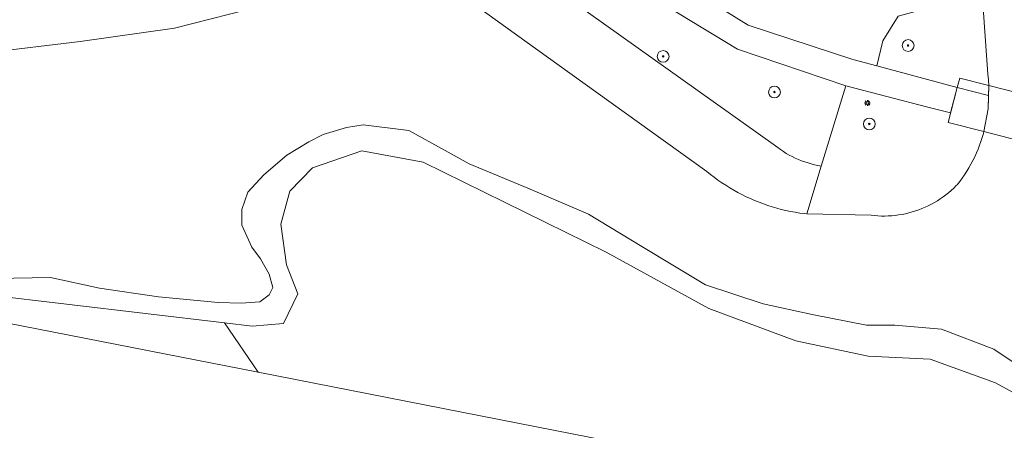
# Model space of a CAD drawing. Header units: metres. Extents: x 152610 to 160096, y 456114 to 462495.
# Tile 526 of 938: x 158632 to 158699, y 459694 to 459722. Entities that reach past the tile are written whole.
import ezdxf

# ---------------------------------------------------------------- set-up
doc = ezdxf.new("R2010")
doc.units = ezdxf.units.M
doc.header["$LTSCALE"] = 0.5
doc.layers.get('0').update_dxf_attribs({"linetype": 'CONTINUOUS'})
for name, color, linetype, lineweight in [('B-PV-GK-BESCHOEIING-G', 251, 'GK-BESCHOEIING-SO', 18), ('B-PV-GR-BEPLANTING_CULTUUR_BOSPLANTSOEN-GV', 251, 'CONTINUOUS', 18), ('B-PV-GR-BOOM-S', 251, 'CONTINUOUS', 25), ('B-PV-GR-GRAS-GV', 251, 'CONTINUOUS', 13), ('B-PV-GR-HOUTWAL-GV', 251, 'CONTINUOUS', 13), ('B-PV-GW-TALUD_KRUIN-G', 251, 'CONTINUOUS', 18), ('B-PV-IE-MEUBILAIR-S', 251, 'CONTINUOUS', 25), ('B-PV-KW-KUNSTWERK_DEK-GV', 251, 'CONTINUOUS', 18), ('B-PV-OG-TERREIN_BEGROEID-GV', 251, 'CONTINUOUS', 18), ('B-PV-OG-TERREIN_OEVER-GV', 251, 'CONTINUOUS', 18), ('B-PV-OG-WATER_SLOOT-GV', 251, 'CONTINUOUS', 18), ('B-PV-VH-GESLOTENVERHARDING_ASFALT-GV', 251, 'CONTINUOUS', 18)]:
    doc.layers.add(name, color=color, linetype=linetype, lineweight=lineweight)
doc.styles.add('NLCS-ISO', font='NLCS-ISO.ttf')
doc.linetypes.add('GK-BESCHOEIING-SO', pattern='A,18,-3,[1,NLCS.SHX,S=0.6,R=0,X=0,Y=0],-3', length=24)

# ---------------------------------------------------------------- blocks, each defined once
blk = doc.blocks.new('SIE-MEUBILAIR_PAAL_LICHTMAST-SO')
for points in [[(-0.62, 0), (-1, 0)], [(-0.71, 0.71), (-0.44, 0.44)], [(0, 1), (0, 0.62)], [(0.44, 0.44), (0.71, 0.71)], [(1, 0), (0.62, 0)], [(-0.71, -0.71), (-0.44, -0.44)], [(0, -0.62), (0, -1)], [(0.44, -0.44), (0.71, -0.71)]]:
    blk.add_lwpolyline(points)
blk.add_circle((0, 0), 0.5)
blk = doc.blocks.new('SGR-BOOM_GBKN-SO')
at = {"linetype": 'ByBlock', "lineweight": 18}
h = blk.add_hatch(color=0, dxfattribs=at)
h.dxf.hatch_style = 1
edge = h.paths.add_edge_path()
edge.add_arc((0, 0), 0.25, 0, 360)
at = {"color": 0, "linetype": 'ByBlock', "lineweight": 18}
for radius in [2, 0.25]:
    blk.add_circle((0, 0), radius, dxfattribs=at)
at = {"color": 0, "linetype": 'ByBlock', "lineweight": 18, "style": 'NLCS-ISO'}
blk.add_attdef('SOORT', (2.5, 0), '', height=1.5, dxfattribs=at)

msp = doc.modelspace()

# ---------------------------------------------------------------- linework, layer by layer
at = {"layer": 'B-PV-GK-BESCHOEIING-G', "flags": 128}
msp.add_lwpolyline([(158111.976, 459807.457), (158112.681, 459809.328), (158114.707, 459809.829), (158133.175, 459806.413), (158168.926, 459799.346), (158203.533, 459792.593), (158227.122, 459788.063), (158248.059, 459784.067), (158250.251, 459784.033), (158255.499, 459784.701), (158258.191, 459785.264), (158259.787, 459785.683), (158260.876, 459786.831), (158261.284, 459787.303), (158261.68, 459787.786), (158262.063, 459788.279), (158262.434, 459788.781), (158262.791, 459789.293), (158263.135, 459789.814), (158263.466, 459790.343), (158263.783, 459790.881), (158264.086, 459791.426), (158264.375, 459791.979), (158264.65, 459792.54), (158264.681, 459792.606), (158264.77, 459792.869), (158264.843, 459793.138), (158264.901, 459793.41), (158264.944, 459793.685), (158264.97, 459793.962), (158264.98, 459794.241), (158264.975, 459794.519), (158264.953, 459794.796), (158264.915, 459795.072), (158264.862, 459795.346), (158264.793, 459795.615), (158264.781, 459795.656), (158264.221, 459797.937), (158253.553, 459819.708), (158251.981, 459823.398), (158251.807, 459823.957), (158251.648, 459824.52), (158251.505, 459825.087), (158251.377, 459825.658), (158251.266, 459826.232), (158251.169, 459826.809), (158251.089, 459827.389), (158251.025, 459827.97), (158250.976, 459828.553), (158250.943, 459829.137), (158250.927, 459829.722), (158250.926, 459830.307), (158250.942, 459830.892), (158250.973, 459831.476), (158251.02, 459832.059), (158251.084, 459832.641), (158251.163, 459833.221), (158251.258, 459833.798), (158251.368, 459834.372), (158251.495, 459834.944), (158251.637, 459835.511), (158251.794, 459836.075), (158251.967, 459836.634), (158252.155, 459837.188), (158252.358, 459837.736), (158252.359, 459837.74), (158258.494, 459851.702), (158258.742, 459852.453), (158258.974, 459853.209), (158259.191, 459853.97), (158259.392, 459854.735), (158259.578, 459855.504), (158259.748, 459856.277), (158259.903, 459857.052), (158260.042, 459857.831), (158260.165, 459858.613), (158260.272, 459859.396), (158260.364, 459860.182), (158260.44, 459860.97), (158260.499, 459861.759), (158260.543, 459862.548), (158260.57, 459863.339), (158260.582, 459864.13), (158260.578, 459864.921), (158260.557, 459865.712), (158260.521, 459866.502), (158260.469, 459867.292), (158260.401, 459868.08), (158260.316, 459868.866), (158260.216, 459869.651), (158260.129, 459870.251), (158259.701, 459871.683), (158258.779, 459873.987), (158258.655, 459874.346), (158258.546, 459874.709), (158258.452, 459875.077), (158258.374, 459875.448), (158258.311, 459875.822), (158258.264, 459876.199), (158258.234, 459876.577), (158258.219, 459876.956), (158258.22, 459877.336), (158258.237, 459877.715), (158258.271, 459878.093), (158258.32, 459878.469), (158258.385, 459878.843), (158258.465, 459879.213), (158258.561, 459879.58), (158258.673, 459879.943), (158258.8, 459880.301), (158258.941, 459880.653), (158259.098, 459880.998), (158259.269, 459881.337), (158259.454, 459881.669), (158259.507, 459881.757), (158262.62, 459886.798), (158262.832, 459887.112), (158263.057, 459887.416), (158263.294, 459887.711), (158263.544, 459887.995), (158263.806, 459888.268), (158264.079, 459888.53), (158264.363, 459888.781), (158264.657, 459889.019), (158264.961, 459889.244), (158265.274, 459889.457), (158265.596, 459889.656), (158265.926, 459889.841), (158266.263, 459890.012), (158266.608, 459890.169), (158266.959, 459890.311), (158267.315, 459890.438), (158267.677, 459890.55), (158268.043, 459890.646), (158268.412, 459890.727), (158268.785, 459890.793), (158269.16, 459890.842), (158269.315, 459890.858), (158269.593, 459890.845), (158269.87, 459890.816), (158270.144, 459890.771), (158270.416, 459890.711), (158270.684, 459890.635), (158270.947, 459890.544), (158271.205, 459890.437), (158271.455, 459890.317), (158271.699, 459890.182), (158271.934, 459890.033), (158272.161, 459889.871), (158272.378, 459889.696), (158272.47, 459889.615), (158274.019, 459887.84), (158275.464, 459885.748), (158278.471, 459879.748), (158279.038, 459878.316), (158279.115, 459877.776), (158279.176, 459877.233), (158279.22, 459876.689), (158279.249, 459876.144), (158279.262, 459875.598), (158279.259, 459875.052), (158279.24, 459874.506), (158279.205, 459873.961), (158279.154, 459873.417), (158279.087, 459872.875), (158279.005, 459872.335), (158278.906, 459871.798), (158278.792, 459871.264), (158278.662, 459870.734), (158278.517, 459870.207), (158278.38, 459869.759), (158277.422, 459866.693), (158275.106, 459861.538), (158272.473, 459856.836), (158270.666, 459854.587), (158266.561, 459850.367), (158263.917, 459847.659), (158262.528, 459845.727), (158261.42, 459843.692), (158260.523, 459841.273), (158260.11, 459840.047), (158259.925, 459837.005), (158260.078, 459834.627), (158265.974, 459818.391), (158273.951, 459798.879), (158275.581, 459795.04), (158277.135, 459792.284), (158277.504, 459791.814), (158277.885, 459791.353), (158278.278, 459790.903), (158278.683, 459790.464), (158279.1, 459790.035), (158279.528, 459789.618), (158279.967, 459789.212), (158280.417, 459788.819), (158280.877, 459788.437), (158281.347, 459788.068), (158281.827, 459787.712), (158282.316, 459787.368), (158282.814, 459787.038), (158283.321, 459786.721), (158283.837, 459786.418), (158284.36, 459786.129), (158284.89, 459785.854), (158285.428, 459785.593), (158285.973, 459785.347), (158286.524, 459785.116), (158287.081, 459784.899), (158287.644, 459784.697), (158288.211, 459784.511), (158288.784, 459784.339), (158288.793, 459784.337), (158294.949, 459782.898), (158295.693, 459782.788), (158296.44, 459782.693), (158297.188, 459782.615), (158297.937, 459782.552), (158298.688, 459782.505), (158299.439, 459782.474), (158300.191, 459782.46), (158300.943, 459782.461), (158301.695, 459782.478), (158302.447, 459782.511), (158303.197, 459782.56), (158303.947, 459782.625), (158304.694, 459782.706), (158305.27, 459782.78), (158308.834, 459783.534), (158312.538, 459784.393), (158312.979, 459784.496), (158313.423, 459784.582), (158313.87, 459784.653), (158314.319, 459784.708), (158314.77, 459784.747), (158315.222, 459784.77), (158315.674, 459784.777), (158316.126, 459784.768), (158316.578, 459784.743), (158317.029, 459784.703), (158317.478, 459784.646), (158317.924, 459784.573), (158318.368, 459784.485), (158318.809, 459784.381), (158319.245, 459784.262), (158319.677, 459784.127), (158320.104, 459783.977), (158320.525, 459783.812), (158320.94, 459783.632), (158321.349, 459783.438), (158321.64, 459783.288), (158327.249, 459780.975), (158333.177, 459778.139), (158338.016, 459776.031), (158348.81, 459772.521), (158360.443, 459769.226), (158369.06, 459767.034), (158375.154, 459765.878), (158380.65, 459765.173), (158385.026, 459764.637), (158399.549, 459763.562), (158408.888, 459763.612), (158420.149, 459764.268), (158426.691, 459764.66), (158427.011, 459764.618), (158427.327, 459764.559), (158427.641, 459764.485), (158427.95, 459764.396), (158428.255, 459764.291), (158428.554, 459764.171), (158428.847, 459764.037), (158429.133, 459763.888), (158429.411, 459763.725), (158429.68, 459763.549), (158429.941, 459763.359), (158430.192, 459763.157), (158430.432, 459762.943), (158430.662, 459762.717), (158430.88, 459762.479), (158431.086, 459762.232), (158431.28, 459761.974), (158431.461, 459761.708), (158431.628, 459761.432), (158431.781, 459761.149), (158431.92, 459760.858), (158432.045, 459760.561), (158432.155, 459760.258), (158432.249, 459759.951), (158432.328, 459759.638), (158432.33, 459759.628), (158433.091, 459757.529), (158433.182, 459757.319), (158433.287, 459757.117), (158433.406, 459756.922), (158433.539, 459756.736), (158433.684, 459756.56), (158433.841, 459756.395), (158434.009, 459756.241), (158434.188, 459756.099), (158434.376, 459755.97), (158434.572, 459755.854), (158434.777, 459755.753), (158434.988, 459755.666), (158435.204, 459755.594), (158435.425, 459755.537), (158435.613, 459755.502), (158441.142, 459754.563), (158454.547, 459751.989), (158464.731, 459749.621), (158476.035, 459747.674), (158478.835, 459747.572), (158479.281, 459747.718), (158479.723, 459747.88), (158480.158, 459748.056), (158480.588, 459748.247), (158481.01, 459748.453), (158481.425, 459748.673), (158481.833, 459748.907), (158482.232, 459749.154), (158482.623, 459749.415), (158482.891, 459749.606), (158483.286, 459749.89), (158483.672, 459750.187), (158484.047, 459750.496), (158484.412, 459750.818), (158484.766, 459751.152), (158485.109, 459751.496), (158485.44, 459751.852), (158485.76, 459752.219), (158486.067, 459752.596), (158486.362, 459752.983), (158486.644, 459753.379), (158486.912, 459753.785), (158487.168, 459754.199), (158487.409, 459754.621), (158487.574, 459754.93), (158487.667, 459755.222), (158487.744, 459755.519), (158487.806, 459755.82), (158487.852, 459756.123), (158487.882, 459756.428), (158487.896, 459756.735), (158487.894, 459757.041), (158487.877, 459757.348), (158487.843, 459757.652), (158487.793, 459757.955), (158487.728, 459758.255), (158487.71, 459758.324), (158485.844, 459768.994), (158485.841, 459769.237), (158485.854, 459769.48), (158485.883, 459769.722), (158485.928, 459769.961), (158485.989, 459770.196), (158486.065, 459770.428), (158486.156, 459770.653), (158486.261, 459770.872), (158486.381, 459771.084), (158486.514, 459771.288), (158486.66, 459771.482), (158486.819, 459771.666), (158486.99, 459771.84), (158487.172, 459772.001), (158487.364, 459772.151), (158487.565, 459772.287), (158487.775, 459772.41), (158487.87, 459772.46), (158488.101, 459772.562), (158488.338, 459772.648), (158488.58, 459772.72), (158488.827, 459772.776), (158489.076, 459772.816), (158489.327, 459772.84), (158489.58, 459772.849), (158489.832, 459772.841), (158490.083, 459772.817), (158490.333, 459772.778), (158490.579, 459772.723), (158490.822, 459772.652), (158491.059, 459772.566), (158491.291, 459772.466), (158491.515, 459772.35), (158491.732, 459772.221), (158491.941, 459772.078), (158492.139, 459771.923), (158492.328, 459771.755), (158492.506, 459771.576), (158492.672, 459771.385), (158492.825, 459771.185), (158492.966, 459770.975), (158493.093, 459770.757), (158493.206, 459770.531), (158493.304, 459770.298), (158493.331, 459770.227), (158497.295, 459760.609), (158499.119, 459757.147), (158500, 459755.86), (158503.73, 459751.19), (158504.242, 459750.589), (158504.766, 459750), (158505.147, 459749.584), (158505.534, 459749.173), (158505.927, 459748.768), (158506.326, 459748.369), (158506.73, 459747.975), (158507.139, 459747.587), (158507.554, 459747.205), (158507.975, 459746.829), (158508.401, 459746.458), (158508.832, 459746.094), (158509.268, 459745.736), (158509.709, 459745.385), (158510.155, 459745.039), (158510.606, 459744.7), (158511.062, 459744.367), (158511.522, 459744.041), (158511.987, 459743.721), (158512.457, 459743.408), (158512.931, 459743.102), (158513.409, 459742.802), (158513.891, 459742.51), (158514.377, 459742.224), (158514.868, 459741.945), (158515.22, 459741.75), (158517.678, 459740.491), (158520.219, 459739.409), (158521.882, 459738.813), (158523.57, 459738.29), (158523.808, 459738.258), (158524.047, 459738.234), (158524.287, 459738.218), (158524.527, 459738.21), (158524.767, 459738.21), (158525.007, 459738.218), (158525.247, 459738.234), (158525.486, 459738.258), (158525.724, 459738.29), (158525.961, 459738.33), (158526.196, 459738.378), (158526.43, 459738.433), (158526.662, 459738.497), (158526.891, 459738.567), (158527.118, 459738.646), (158527.343, 459738.732), (158527.564, 459738.826), (158527.782, 459738.926), (158527.997, 459739.034), (158528.208, 459739.149), (158528.414, 459739.272), (158528.617, 459739.4), (158528.816, 459739.536), (158529.009, 459739.678), (158529.198, 459739.826), (158529.382, 459739.981), (158529.561, 459740.142), (158529.734, 459740.308), (158529.901, 459740.481), (158530.02, 459740.61), (158532.81, 459743.57), (158532.855, 459743.613), (158533.023, 459743.767), (158533.197, 459743.915), (158533.376, 459744.057), (158533.56, 459744.192), (158533.748, 459744.322), (158533.941, 459744.444), (158534.138, 459744.559), (158534.339, 459744.668), (158534.543, 459744.77), (158534.752, 459744.864), (158534.963, 459744.951), (158535.177, 459745.03), (158535.394, 459745.102), (158535.613, 459745.166), (158535.834, 459745.223), (158535.873, 459745.232), (158536.097, 459745.28), (158536.322, 459745.32), (158536.549, 459745.352), (158536.777, 459745.376), (158537.005, 459745.392), (158537.234, 459745.4), (158537.463, 459745.4), (158537.691, 459745.392), (158537.92, 459745.376), (158538.147, 459745.352), (158538.374, 459745.321), (158538.599, 459745.281), (158538.823, 459745.233), (158539.045, 459745.178), (158539.265, 459745.115), (158539.483, 459745.044), (158539.698, 459744.966), (158539.91, 459744.88), (158540.796, 459744.357), (158541.686, 459743.842), (158542.58, 459743.333), (158543.478, 459742.832), (158544.38, 459742.337), (158545.286, 459741.849), (158546.195, 459741.369), (158547.109, 459740.895), (158548.025, 459740.429), (158548.946, 459739.969), (158549.87, 459739.517), (158550.797, 459739.072), (158551.728, 459738.635), (158552.662, 459738.204), (158553.6, 459737.781), (158554.541, 459737.365), (158555.485, 459736.957), (158556.432, 459736.556), (158557.382, 459736.162), (158558.336, 459735.775), (158559.292, 459735.397), (158560.03, 459735.11), (158561.076, 459734.711), (158562.124, 459734.32), (158563.175, 459733.936), (158564.229, 459733.56), (158565.286, 459733.192), (158566.345, 459732.831), (158567.407, 459732.477), (158568.471, 459732.131), (158569.538, 459731.793), (158570.607, 459731.462), (158571.678, 459731.139), (158572.752, 459730.824), (158573.828, 459730.516), (158574.906, 459730.216), (158575.986, 459729.924), (158577.068, 459729.64), (158578.152, 459729.363), (158579.239, 459729.094), (158580.327, 459728.833), (158581.417, 459728.579), (158582.509, 459728.334), (158583.602, 459728.096), (158584.697, 459727.866), (158585.794, 459727.644), (158586.892, 459727.429), (158587.992, 459727.223), (158589.093, 459727.024), (158590.196, 459726.834), (158591.12, 459726.68), (158608.59, 459723.29), (158624.85, 459720.15), (158627.359, 459719.888), (158629.88, 459719.99), (158636.309, 459720.76), (158642.72, 459721.67), (158650.18, 459723.585), (158657.6, 459725.65), (158657.664, 459725.665), (158657.834, 459725.7), (158658.005, 459725.727), (158658.177, 459725.746), (158658.349, 459725.758), (158658.522, 459725.761), (158658.695, 459725.756), (158658.868, 459725.743), (158659.039, 459725.722), (158659.21, 459725.693), (158659.379, 459725.657), (158659.546, 459725.613), (158659.711, 459725.56), (158659.874, 459725.501), (158660.033, 459725.434), (158660.189, 459725.359), (158660.342, 459725.278), (158660.491, 459725.19), (158660.635, 459725.094), (158660.775, 459724.992), (158660.91, 459724.884), (158661.04, 459724.77), (158669.57, 459718.6), (158678.88, 459711.93), (158679.126, 459711.729), (158679.377, 459711.533), (158679.633, 459711.344), (158679.894, 459711.162), (158680.159, 459710.986), (158680.428, 459710.817), (158680.702, 459710.655), (158680.979, 459710.5), (158681.261, 459710.352), (158681.546, 459710.21), (158681.834, 459710.077), (158682.126, 459709.95), (158682.421, 459709.831), (158682.719, 459709.719), (158683.019, 459709.615), (158683.322, 459709.518), (158683.628, 459709.429), (158683.935, 459709.348), (158684.245, 459709.274), (158684.556, 459709.208), (158684.868, 459709.151), (158685.183, 459709.101), (158685.498, 459709.059), (158685.66, 459709.04), (158690.03, 459708.95), (158690.264, 459708.925), (158690.498, 459708.907), (158690.733, 459708.898), (158690.969, 459708.896), (158691.204, 459708.903), (158691.439, 459708.917), (158691.673, 459708.94), (158691.906, 459708.97), (158692.138, 459709.009), (158692.369, 459709.055), (158692.597, 459709.109), (158692.824, 459709.171), (158693.049, 459709.241), (158693.271, 459709.318), (158693.491, 459709.402), (158693.707, 459709.494), (158693.92, 459709.594), (158694.13, 459709.7), (158694.336, 459709.814), (158694.538, 459709.934), (158694.736, 459710.062), (158694.929, 459710.196), (158695.118, 459710.336), (158695.302, 459710.483), (158695.48, 459710.636), (158695.654, 459710.795), (158695.821, 459710.96), (158695.88, 459711.02), (158696.052, 459711.243), (158696.218, 459711.471), (158696.377, 459711.704), (158696.53, 459711.94), (158696.676, 459712.182), (158696.815, 459712.427), (158696.947, 459712.676), (158697.072, 459712.929), (158697.19, 459713.185), (158697.3, 459713.444), (158697.403, 459713.707), (158697.498, 459713.972), (158697.586, 459714.24), (158697.666, 459714.51), (158697.699, 459714.629), (158697.991, 459716.18), (158698.038, 459717.758), (158698.012, 459718.145), (158697.97, 459718.53), (158697.569, 459724.026), (158697.26, 459728.27), (158697.207, 459728.796), (158697.146, 459729.321), (158697.077, 459729.845), (158697, 459730.368), (158696.916, 459730.89), (158696.823, 459731.411), (158696.723, 459731.93), (158696.614, 459732.447), (158696.498, 459732.963), (158696.374, 459733.477), (158696.243, 459733.989), (158696.103, 459734.499), (158695.956, 459735.007), (158695.801, 459735.512), (158695.639, 459736.016), (158695.469, 459736.516), (158695.291, 459737.014), (158695.106, 459737.509), (158694.914, 459738.002), (158694.714, 459738.491), (158694.506, 459738.978), (158694.292, 459739.461), (158694.07, 459739.94), (158693.84, 459740.417), (158693.604, 459740.89), (158693.36, 459741.359), (158693.36, 459741.36), (158689.83, 459747.71)], dxfattribs=at)
at = {"layer": 'B-PV-GR-BEPLANTING_CULTUUR_BOSPLANTSOEN-GV', "flags": 128}
for points in [[(158697.97, 459718.53), (158697.569, 459724.026), (158693.867, 459723.024), (158691.867, 459722.482), (158690.829, 459720.791), (158690.423, 459719.102), (158695.88, 459717.64), (158698.018, 459717.085), (158698.038, 459717.758), (158698.012, 459718.145)], [(158693.881, 459716.303), (158688.31, 459717.75), (158686.65, 459712.295), (158685.66, 459709.04), (158690.03, 459708.95), (158690.264, 459708.925), (158690.498, 459708.907), (158690.733, 459708.898), (158690.969, 459708.896), (158691.204, 459708.903), (158691.438, 459708.918), (158691.673, 459708.94), (158691.906, 459708.97), (158692.138, 459709.009), (158692.369, 459709.055), (158692.598, 459709.109), (158692.824, 459709.171), (158693.049, 459709.241), (158693.271, 459709.318), (158693.491, 459709.402), (158693.707, 459709.494), (158693.92, 459709.594), (158694.13, 459709.7), (158694.336, 459709.814), (158694.538, 459709.934), (158694.736, 459710.062), (158694.929, 459710.196), (158695.118, 459710.336), (158695.302, 459710.483), (158695.48, 459710.636), (158695.654, 459710.795), (158695.821, 459710.96), (158695.88, 459711.02), (158696.052, 459711.243), (158696.218, 459711.471), (158696.378, 459711.703), (158696.53, 459711.94), (158696.676, 459712.182), (158696.815, 459712.427), (158696.947, 459712.676), (158697.072, 459712.929), (158697.19, 459713.185), (158697.3, 459713.444), (158697.403, 459713.707), (158697.498, 459713.972), (158697.586, 459714.24), (158697.666, 459714.51), (158697.699, 459714.629), (158697.991, 459716.18), (158698.018, 459717.085), (158695.88, 459717.64), (158695.436, 459715.9)]]:
    msp.add_lwpolyline(points, close=True, dxfattribs=at)
at = {"layer": 'B-PV-GR-GRAS-GV', "flags": 128}
for points in [[(158674.799, 459693.101), (158648.393, 459698.279), (158500, 459727.374), (158419.583, 459743.141), (158409.47, 459745.102), (158395.432, 459747.825), (158278.905, 459770.427)], [(158500, 459727.374), (158648.393, 459698.279), (158646.115, 459701.636), (158629.988, 459703.546)]]:
    msp.add_lwpolyline(points, dxfattribs=at)
at = {"layer": 'B-PV-GR-HOUTWAL-GV', "flags": 128}
msp.add_lwpolyline([(158689.803, 459690.173), (158692.617, 459689.643), (158696.528, 459688.785), (158705.835, 459693.316), (158702.482, 459695.36), (158698.473, 459697.558), (158694.041, 459699.179), (158689.846, 459699.373), (158684.92, 459700.422), (158679.022, 459702.622), (158672.046, 459706.44), (158659.611, 459712.55), (158655.448, 459713.322), (158652.094, 459712.166), (158650.552, 459710.586), (158649.934, 459708.35), (158650.319, 459705.575), (158651.089, 459703.609), (158650.125, 459701.604), (158648.005, 459701.412), (158646.115, 459701.636), (158648.393, 459698.279), (158674.799, 459693.101), (158687.916, 459690.529)], close=True, dxfattribs=at)
at = {"layer": 'B-PV-GW-TALUD_KRUIN-G', "flags": 128}
for points in [[(158686.65, 459712.295), (158686.422, 459712.335), (158686.196, 459712.383), (158685.971, 459712.439), (158685.749, 459712.503), (158685.528, 459712.574), (158685.311, 459712.652), (158685.096, 459712.739), (158684.884, 459712.832), (158684.676, 459712.933), (158684.472, 459713.041), (158684.271, 459713.156), (158684.074, 459713.278), (158683.881, 459713.407), (158683.694, 459713.542), (158683.54, 459713.66), (158662.52, 459728.63)], [(158693.867, 459723.024), (158691.867, 459722.482), (158690.829, 459720.791), (158690.423, 459719.102)], [(158688.31, 459717.75), (158686.65, 459712.295)]]:
    msp.add_lwpolyline(points, dxfattribs=at)
at = {"layer": 'B-PV-KW-KUNSTWERK_DEK-GV', "flags": 128}
msp.add_lwpolyline([(158698.038, 459717.758), (158696.07, 459718.26), (158695.88, 459717.64), (158695.27, 459715.25), (158697.699, 459714.629), (158701.185, 459713.738), (158704.67, 459712.848), (158706.19, 459712.46), (158706.361, 459713.132), (158706.818, 459714.923), (158706.96, 459715.48), (158704.606, 459716.081)], close=True, dxfattribs=at)
at = {"layer": 'B-PV-OG-TERREIN_BEGROEID-GV', "flags": 128}
for points in [[(158661.04, 459724.77), (158669.57, 459718.6), (158678.88, 459711.93), (158679.126, 459711.729), (158679.377, 459711.533), (158679.633, 459711.344), (158679.894, 459711.162), (158680.159, 459710.986), (158680.428, 459710.817), (158680.702, 459710.655), (158680.979, 459710.5), (158681.261, 459710.352), (158681.546, 459710.21), (158681.834, 459710.077), (158682.126, 459709.95), (158682.421, 459709.831), (158682.719, 459709.719), (158683.019, 459709.615), (158683.322, 459709.518), (158683.628, 459709.429), (158683.935, 459709.348), (158684.245, 459709.274), (158684.556, 459709.209), (158684.868, 459709.151), (158685.183, 459709.101), (158685.498, 459709.058), (158685.66, 459709.04), (158686.65, 459712.295), (158686.422, 459712.335), (158686.196, 459712.383), (158685.971, 459712.439), (158685.749, 459712.503), (158685.528, 459712.574), (158685.311, 459712.652), (158685.096, 459712.739), (158684.884, 459712.832), (158684.676, 459712.933), (158684.472, 459713.041), (158684.271, 459713.156), (158684.074, 459713.278), (158683.881, 459713.407), (158683.694, 459713.542), (158683.54, 459713.66), (158662.52, 459728.63)], [(158662.52, 459728.63), (158683.54, 459713.66), (158683.694, 459713.542), (158683.881, 459713.407), (158684.074, 459713.278), (158684.271, 459713.156), (158684.472, 459713.041), (158684.676, 459712.933), (158684.884, 459712.832), (158685.096, 459712.739), (158685.311, 459712.652), (158685.528, 459712.574), (158685.749, 459712.503), (158685.971, 459712.439), (158686.196, 459712.383), (158686.422, 459712.335), (158686.65, 459712.295), (158688.31, 459717.75), (158680.97, 459720.23), (158675.38, 459723.63)], [(158676.45, 459725.12), (158681.69, 459721.87), (158688.79, 459719.54), (158690.423, 459719.102), (158690.829, 459720.791), (158691.867, 459722.482)], [(158629.88, 459719.99), (158636.309, 459720.76), (158642.72, 459721.67), (158650.18, 459723.585)]]:
    msp.add_lwpolyline(points, dxfattribs=at)
at = {"layer": 'B-PV-OG-TERREIN_OEVER-GV', "flags": 128}
for points in [[(158701.647, 459697.66), (158698.366, 459699.861), (158694.815, 459701.209), (158691.653, 459701.483), (158689.72, 459701.483), (158686.034, 459702.202), (158682.707, 459702.921), (158678.785, 459704.225), (158674.47, 459706.831), (158670.829, 459709.033), (158666.727, 459710.788), (158662.726, 459712.45), (158661.108, 459713.349), (158658.635, 459714.697), (158655.523, 459715.1), (158654.399, 459714.921), (158652.826, 459714.426), (158651.837, 459713.932), (158650.353, 459713.034), (158648.78, 459711.686), (158647.701, 459710.517), (158647.297, 459709.349), (158647.297, 459708.271), (158647.971, 459706.788), (158648.555, 459705.979), (158649.14, 459704.946), (158649.409, 459704.047), (158649.14, 459703.553), (158648.51, 459703.059), (158647.252, 459702.969), (158645.678, 459703.014), (158641.633, 459703.418), (158637.632, 459704.002), (158634.305, 459704.721), (158629.302, 459704.632)], [(158629.988, 459703.546), (158646.115, 459701.636), (158648.005, 459701.412), (158650.125, 459701.604), (158651.089, 459703.609), (158650.319, 459705.575), (158649.934, 459708.35), (158650.552, 459710.586), (158652.094, 459712.166), (158655.448, 459713.322), (158659.611, 459712.55), (158672.046, 459706.44), (158679.022, 459702.622), (158684.92, 459700.422), (158689.846, 459699.373), (158694.041, 459699.179), (158698.473, 459697.558), (158702.482, 459695.36)]]:
    msp.add_lwpolyline(points, dxfattribs=at)
at = {"layer": 'B-PV-OG-WATER_SLOOT-GV', "flags": 128}
for points in [[(158697.569, 459724.026), (158697.97, 459718.53), (158698.012, 459718.145), (158698.038, 459717.758), (158698.018, 459717.085), (158697.991, 459716.18), (158697.699, 459714.629), (158697.666, 459714.51), (158697.586, 459714.24), (158697.498, 459713.972), (158697.403, 459713.707), (158697.3, 459713.444), (158697.19, 459713.185), (158697.072, 459712.929), (158696.947, 459712.676), (158696.815, 459712.427), (158696.676, 459712.182), (158696.53, 459711.94), (158696.378, 459711.703), (158696.218, 459711.471), (158696.052, 459711.243), (158695.88, 459711.02), (158695.821, 459710.96), (158695.654, 459710.795), (158695.48, 459710.636), (158695.302, 459710.483), (158695.118, 459710.336), (158694.929, 459710.196), (158694.736, 459710.062), (158694.538, 459709.934), (158694.336, 459709.814), (158694.13, 459709.7), (158693.92, 459709.594), (158693.707, 459709.494), (158693.491, 459709.402), (158693.271, 459709.318), (158693.049, 459709.241), (158692.824, 459709.171), (158692.598, 459709.109), (158692.369, 459709.055), (158692.138, 459709.009), (158691.906, 459708.97), (158691.673, 459708.94), (158691.438, 459708.918), (158691.204, 459708.903), (158690.969, 459708.896), (158690.733, 459708.898), (158690.498, 459708.907), (158690.264, 459708.925), (158690.03, 459708.95), (158685.66, 459709.04), (158685.498, 459709.058), (158685.183, 459709.101), (158684.868, 459709.151), (158684.556, 459709.209), (158684.245, 459709.274), (158683.935, 459709.348), (158683.628, 459709.429), (158683.322, 459709.518), (158683.019, 459709.615), (158682.719, 459709.719), (158682.421, 459709.831), (158682.126, 459709.95), (158681.834, 459710.077), (158681.546, 459710.21), (158681.261, 459710.352), (158680.979, 459710.5), (158680.702, 459710.655), (158680.428, 459710.817), (158680.159, 459710.986), (158679.894, 459711.162), (158679.633, 459711.344), (158679.377, 459711.533), (158679.126, 459711.729), (158678.88, 459711.93), (158669.57, 459718.6), (158661.04, 459724.77)], [(158650.18, 459723.585), (158642.72, 459721.67), (158636.309, 459720.76), (158629.88, 459719.99)], [(158629.302, 459704.632), (158634.305, 459704.721), (158637.632, 459704.002), (158641.633, 459703.418), (158645.678, 459703.014), (158647.252, 459702.969), (158648.51, 459703.059), (158649.14, 459703.553), (158649.409, 459704.047), (158649.14, 459704.946), (158648.555, 459705.979), (158647.971, 459706.788), (158647.297, 459708.271), (158647.297, 459709.349), (158647.701, 459710.517), (158648.78, 459711.686), (158650.353, 459713.034), (158651.837, 459713.932), (158652.826, 459714.426), (158654.399, 459714.921), (158655.523, 459715.1), (158658.635, 459714.697), (158661.108, 459713.349), (158662.726, 459712.45), (158666.727, 459710.788), (158670.829, 459709.033), (158674.47, 459706.831), (158678.785, 459704.225), (158682.707, 459702.921), (158686.034, 459702.202), (158689.72, 459701.483), (158691.653, 459701.483), (158694.815, 459701.209), (158698.366, 459699.861), (158701.647, 459697.66)]]:
    msp.add_lwpolyline(points, dxfattribs=at)
at = {"layer": 'B-PV-VH-GESLOTENVERHARDING_ASFALT-GV', "flags": 128}
for points in [[(158676.45, 459725.12), (158661.88, 459736.03), (158660.46, 459734.88), (158675.38, 459723.63), (158680.97, 459720.23), (158688.31, 459717.75), (158693.881, 459716.303), (158695.436, 459715.9), (158695.88, 459717.64), (158690.423, 459719.102), (158688.79, 459719.54), (158681.69, 459721.87)], [(158698.038, 459717.758), (158696.07, 459718.26), (158695.88, 459717.64), (158695.27, 459715.25), (158697.699, 459714.629), (158701.185, 459713.738), (158704.67, 459712.848), (158706.19, 459712.46), (158706.361, 459713.132), (158706.818, 459714.923), (158706.96, 459715.48), (158704.606, 459716.081)]]:
    msp.add_lwpolyline(points, close=True, dxfattribs=at)

# ---------------------------------------------------------------- block references
at = {"layer": 'B-PV-GR-BOOM-S', "xscale": 0.2, "yscale": 0.2, "zscale": 0.2}
for p in [(158692.55, 459720.483), (158675.91, 459719.74), (158683.47, 459717.32), (158689.912, 459715.152)]:
    msp.add_blockref('SGR-BOOM_GBKN-SO', p, dxfattribs=at)
at = {"layer": 'B-PV-IE-MEUBILAIR-S', "xscale": 0.2, "yscale": 0.2, "zscale": 0.2}
msp.add_blockref('SIE-MEUBILAIR_PAAL_LICHTMAST-SO', (158689.782, 459716.576), dxfattribs=at)

doc.saveas('drawing.dxf')
